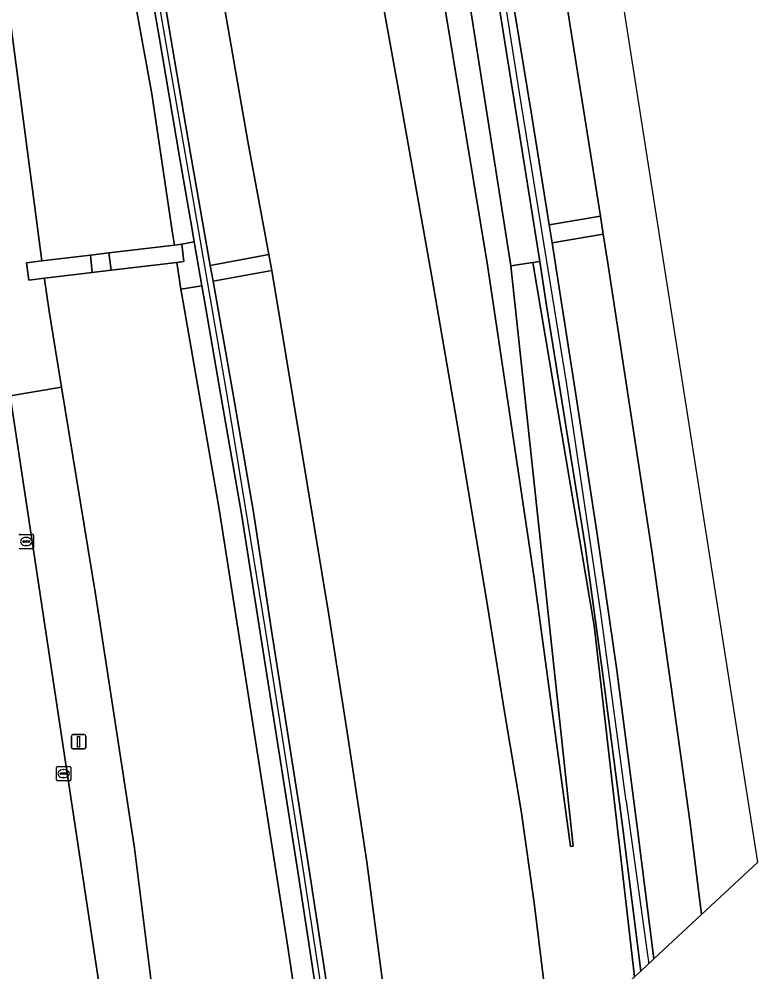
# Model space of a CAD drawing. Extents: x 156412 to 157779, y 382335 to 383768.
# Drawn here: x 157727.4 to 157778.7, y 382413 to 382479.1 of the extents above; entities that cross this region are included whole.
import ezdxf

# ---------------------------------------------------------------- set-up
doc = ezdxf.new("R2010")
doc.units = 0
for name, color, linetype in [('IMGEO_Berm_groen', 7, 'Continuous'), ('IMGEO_Geluidsscherm', 7, 'Continuous'), ('IMGEO_Kolk', 7, 'Continuous'), ('IMGEO_Muur', 7, 'Continuous'), ('IMGEO_Rijbaan_autosnelweg', 7, 'Continuous'), ('IMGEO_Rijbaan_autoweg', 7, 'Continuous'), ('IMGEO_Rijbaan_regionaal_gesloten', 7, 'Continuous'), ('IMGEO_Terreindeel_gesloten', 7, 'Continuous'), ('IMGEO_Verkeersbordpaal', 7, 'Continuous'), ('IMGEO_Voetpad_op_trap', 7, 'Continuous'), ('IMGEO_Voetpad_open', 7, 'Continuous')]:
    doc.layers.add(name, color=color, linetype=linetype)

msp = doc.modelspace()

# ---------------------------------------------------------------- linework, layer by layer
at = {"layer": 'IMGEO_Berm_groen'}
for points in [[(157717.564, 382578.751), (157714.141, 382585.204), (157715.764, 382571.694), (157717.106, 382556.583), (157718.578, 382540.811), (157720.674, 382525.008), (157722.536, 382510.353), (157724.511, 382495.981), (157726.863, 382478.878), (157729.036, 382462.307), (157732.419, 382462.715), (157733.691, 382462.868), (157738.227, 382463.415), (157738.103, 382464.248), (157736.675, 382473.916), (157733.915, 382489.053), (157730.118, 382510.31), (157727.372, 382526.775), (157724.009, 382543.875), (157720.603, 382562.691)], [(157767.802, 382465.418), (157765.695, 382478.621), (157763.079, 382495.62), (157760.537, 382511.099), (157757.547, 382529.779), (157754.563, 382547.951), (157751.845, 382565.042), (157748.805, 382583.563), (157745.318, 382581.856), (157747.304, 382569.416), (157748.912, 382559.554), (157750.874, 382547.601), (157752.691, 382536.24), (157754.552, 382524.77), (157756.464, 382513.049), (157758.228, 382501.984), (157759.751, 382492.645), (157761.287, 382483.073), (157763.033, 382472.359), (157764.243, 382464.818)], [(157765.914, 382421.694), (157761.588, 382461.963), (157758.683, 382480.405), (157751.817, 382522.816), (157747.457, 382548.681), (157742.944, 382577.137), (157742.431, 382580.403), (157737.776, 382581.898), (157742.219, 382556.844), (157746.155, 382538.422), (157750.886, 382514.398), (157756.592, 382482.462), (157759.955, 382462.007), (157763.215, 382440.298), (157765.718, 382421.673)], [(157774.819, 382416.935), (157774.032, 382423.285), (157772.688, 382432.904), (157771.376, 382442.181), (157768.324, 382462.15), (157768.001, 382464.174), (157764.442, 382463.573), (157764.708, 382461.915), (157766.147, 382452.729), (157767.602, 382443.192), (157768.948, 382433.903), (157770.362, 382423.038), (157771.513, 382413.857)], [(157730.394, 382453.552), (157732.743, 382439.177), (157735.468, 382421.54), (157736.937, 382409.699), (157737.637, 382404.89), (157749.034, 382394.906), (157748.878, 382396.554), (157748.342, 382399.574), (157746.136, 382414.543), (157741.345, 382445.086), (157738.843, 382459.447), (157738.685, 382460.351), (157738.404, 382462.213), (157733.842, 382461.663), (157732.534, 382461.505), (157729.207, 382461.104), (157729.214, 382461.055), (157729.532, 382458.823)], [(157770.18, 382412.616), (157770.611, 382413.017), (157769.37, 382422.911), (157767.953, 382433.758), (157766.749, 382442.526), (157764.07, 382459.228), (157763.586, 382462.278), (157763.103, 382462.202), (157767.379, 382437.001)], [(157754.375, 382397.903), (157754.232, 382399.154), (157753.914, 382401.348), (157753.709, 382403.06), (157753.463, 382405.789), (157752.736, 382411.793), (157751.595, 382420.59), (157750.27, 382429.309), (157748.949, 382437.754), (157745.965, 382455.782), (157744.986, 382461.658), (157740.911, 382460.902), (157742.28, 382453.176), (157743.715, 382444.868), (157744.971, 382436.647), (157747.591, 382420.045), (157751.393, 382395.127), (157752.414, 382396.077), (157751.26, 382403.901), (157752.172, 382404.021), (157753.235, 382396.842)], [(157750.113, 382393.936), (157751.314, 382395.053), (157750.611, 382394.959), (157746.801, 382419.923), (157744.181, 382436.523), (157742.881, 382444.75), (157741.45, 382452.979), (157740.288, 382459.681), (157740.131, 382460.588), (157738.685, 382460.351), (157738.843, 382459.447), (157741.345, 382445.086), (157746.136, 382414.543), (157748.342, 382399.574), (157748.878, 382396.554), (157749.034, 382394.906)]]:
    msp.add_lwpolyline(points, close=True, dxfattribs=at)
for points in [[(157721.467, 382486.808), (157723.017, 382478.684), (157725.167, 382464.143), (157726.822, 382452.956), (157730.394, 382453.552), (157729.532, 382458.823), (157729.214, 382461.055), (157729.207, 382461.104), (157728.123, 382460.974), (157727.975, 382462.179), (157729.036, 382462.307), (157726.863, 382478.878), (157724.511, 382495.981)], [(157733.915, 382489.053), (157736.675, 382473.916), (157738.103, 382464.248), (157738.227, 382463.415), (157738.742, 382463.477), (157739.602, 382463.638), (157739.453, 382464.5), (157738.582, 382469.536), (157737.165, 382477.865), (157735.75, 382486.154)], [(157736.562, 382486.33), (157737.939, 382478.019), (157739.352, 382469.769), (157740.717, 382462.001), (157744.782, 382462.755), (157743.325, 382470.593), (157741.023, 382483.917)], [(157751.817, 382485.074), (157753.709, 382474.581), (157756.111, 382461.204), (157757.825, 382451.153), (157759.869, 382438.947), (157761.152, 382431.019), (157762.293, 382424.146), (157763.206, 382417.763), (157764.149, 382410.017), (157764.553, 382407.378), (157770.18, 382412.616), (157767.379, 382437.001), (157763.103, 382462.202), (157761.588, 382461.963), (157765.914, 382421.694), (157765.718, 382421.673), (157763.215, 382440.298), (157759.955, 382462.007), (157756.592, 382482.462)], [(157749.707, 382393.557), (157737.27, 382404.478), (157737.637, 382404.89), (157736.937, 382409.699), (157735.468, 382421.54), (157732.743, 382439.177), (157730.394, 382453.552), (157726.822, 382452.956), (157734.799, 382400.27)]]:
    msp.add_lwpolyline(points, dxfattribs=at)
at = {"layer": 'IMGEO_Geluidsscherm'}
for points in [[(157744.576, 382436.585), (157741.865, 382453.13), (157738.997, 382469.707), (157736.132, 382486.205), (157732.785, 382504.594), (157729.141, 382525.117), (157725.72, 382544.244), (157722.671, 382560.5), (157718.938, 382580.432)], [(157769.6, 382424.809), (157767.837, 382437.885), (157765.471, 382453.744), (157762.193, 382473.972), (157758.977, 382494.515), (157756.119, 382511.678), (157752.709, 382532.993), (157749.507, 382552.443), (157746.086, 382573.992)], [(157750.991, 382395.115), (157747.196, 382419.984), (157744.576, 382436.585)], [(157769.6, 382424.809), (157771.058, 382414.301), (157771.152, 382413.521)]]:
    msp.add_lwpolyline(points, dxfattribs=at)
at = {"layer": 'IMGEO_Kolk'}
for p, q in [((157727.523, 382443.332), (157728.375, 382443.332)), ((157727.707, 382442.826), (157727.707, 382442.838)), ((157728.145, 382442.789), (157727.747, 382442.789)), ((157727.75, 382442.875), (157728.148, 382442.875)), ((157727.936, 382443.112), (157727.961, 382443.112)), ((157728.191, 382442.838), (157728.191, 382442.826)), ((157728.449, 382443.258), (157728.449, 382442.406)), ((157728.375, 382442.332), (157727.523, 382442.332)), ((157727.959, 382442.552), (157727.934, 382442.552)), ((157730.041, 382426.298), (157730.041, 382427.15)), ((157730.116, 382427.224), (157730.968, 382427.224)), ((157730.529, 382427.004), (157730.554, 382427.004)), ((157731.042, 382427.15), (157731.042, 382426.298)), ((157730.3, 382426.718), (157730.3, 382426.73)), ((157730.738, 382426.681), (157730.34, 382426.681)), ((157730.343, 382426.767), (157730.741, 382426.767)), ((157730.552, 382426.444), (157730.527, 382426.444)), ((157730.784, 382426.73), (157730.784, 382426.718)), ((157730.968, 382426.224), (157730.116, 382426.224))]:
    msp.add_line(p, q, dxfattribs=at)
for points in [[(157727.523, 382443.332), (157728.375, 382443.332)], [(157728.449, 382443.258), (157728.449, 382442.406)], [(157728.375, 382442.332), (157727.523, 382442.332)], [(157730.041, 382426.298), (157730.041, 382427.15)], [(157730.116, 382427.224), (157730.968, 382427.224)], [(157731.042, 382427.15), (157731.042, 382426.298)], [(157730.968, 382426.224), (157730.116, 382426.224)]]:
    msp.add_lwpolyline(points, dxfattribs=at)
for centre, radius, start, end in [((157727.525, 382443.256), 0.0765, 91.55205, 178.44795), ((157727.525, 382443.256), 0.0765, 91.55205, 178.44795), ((157727.747, 382442.835), 0.0403, 85.87752, 175.75265), ((157727.744, 382442.825), 0.0366, 178.93798, 274.71019), ((157728.148, 382442.832), 0.043, 264.86636, 352.45326), ((157728.152, 382442.837), 0.0386, 1.73085, 96.63898), ((157728.373, 382443.256), 0.0765, 1.55205, 88.44795), ((157728.373, 382443.256), 0.0765, 1.55205, 88.44795), ((157727.525, 382442.408), 0.0765, 181.55205, 268.44795), ((157727.525, 382442.408), 0.0765, 181.55205, 268.44795), ((157728.373, 382442.408), 0.0765, 271.55205, 358.44795), ((157728.373, 382442.408), 0.0765, 271.55205, 358.44795), ((157730.118, 382427.148), 0.0765, 91.55205, 178.44795), ((157730.118, 382427.148), 0.0765, 91.55205, 178.44795), ((157730.966, 382427.148), 0.0765, 1.55205, 88.44795), ((157730.966, 382427.148), 0.0765, 1.55205, 88.44795), ((157730.118, 382426.3), 0.0765, 181.55205, 268.44795), ((157730.118, 382426.3), 0.0765, 181.55205, 268.44795), ((157730.34, 382426.727), 0.0403, 85.87752, 175.75265), ((157730.337, 382426.717), 0.0366, 178.93798, 274.71019), ((157730.741, 382426.724), 0.043, 264.86636, 352.45326), ((157730.745, 382426.729), 0.0386, 1.73085, 96.63898), ((157730.966, 382426.3), 0.0765, 271.55205, 358.44795), ((157730.966, 382426.3), 0.0765, 271.55205, 358.44795)]:
    msp.add_arc(centre, radius, start, end, dxfattribs=at)
for centre, major_axis, ratio, start_param, end_param in [((157727.935, 382442.832), (-0.387, 0.002), 0.722429, 4.712389, 7.853982), ((157727.96, 382442.832), (-0.39, 0.002), 0.717154, 1.570796, 4.712389), ((157730.528, 382426.724), (-0.387, 0.002), 0.722429, 4.712389, 7.853982), ((157730.553, 382426.724), (-0.39, 0.002), 0.717154, 1.570796, 4.712389)]:
    msp.add_ellipse(centre, major_axis=major_axis, ratio=ratio, start_param=start_param, end_param=end_param, dxfattribs=at)
at = {"layer": 'IMGEO_Muur'}
for points in [[(157735.75, 382486.154), (157737.165, 382477.865), (157738.582, 382469.536), (157739.453, 382464.5), (157739.602, 382463.638), (157740.016, 382461.248), (157740.131, 382460.588), (157740.288, 382459.681), (157741.45, 382452.979), (157742.881, 382444.75), (157744.181, 382436.523), (157746.801, 382419.923), (157750.611, 382394.959)], [(157751.393, 382395.127), (157747.591, 382420.045), (157744.971, 382436.647), (157743.715, 382444.868), (157742.28, 382453.176), (157740.911, 382460.902), (157740.805, 382461.501), (157740.717, 382462.001), (157739.352, 382469.769), (157737.939, 382478.019), (157736.562, 382486.33)], [(157760.663, 382480.717), (157763.586, 382462.278), (157764.07, 382459.228), (157766.749, 382442.526), (157767.953, 382433.758), (157769.37, 382422.911), (157770.611, 382413.017), (157771.513, 382413.857), (157770.362, 382423.038), (157768.948, 382433.903), (157767.602, 382443.192), (157766.147, 382452.729), (157764.708, 382461.915), (157764.442, 382463.573), (157764.243, 382464.818), (157763.033, 382472.359), (157761.287, 382483.073)]]:
    msp.add_lwpolyline(points, dxfattribs=at)
at = {"layer": 'IMGEO_Rijbaan_autosnelweg'}
msp.add_lwpolyline([(157774.819, 382416.935), (157778.737, 382420.582), (157752.059, 382590.763), (157751.881, 382590.351), (157748.805, 382583.563), (157751.845, 382565.042), (157754.563, 382547.951), (157757.547, 382529.779), (157760.537, 382511.099), (157763.079, 382495.62), (157765.695, 382478.621), (157767.802, 382465.418), (157768.001, 382464.174), (157768.324, 382462.15), (157771.376, 382442.181), (157772.688, 382432.904), (157774.032, 382423.285)], close=True, dxfattribs=at)
at = {"layer": 'IMGEO_Rijbaan_autoweg'}
msp.add_lwpolyline([(157741.023, 382483.917), (157743.325, 382470.593), (157744.782, 382462.755), (157744.986, 382461.658), (157745.965, 382455.782), (157748.949, 382437.754), (157750.27, 382429.309), (157751.595, 382420.59), (157752.736, 382411.793), (157753.463, 382405.789), (157753.709, 382403.06), (157753.914, 382401.348), (157754.232, 382399.154), (157754.375, 382397.903), (157764.553, 382407.378), (157764.149, 382410.017), (157763.206, 382417.763), (157762.293, 382424.146), (157761.152, 382431.019), (157759.869, 382438.947), (157757.825, 382451.153), (157756.111, 382461.204), (157753.709, 382474.581), (157751.817, 382485.074)], dxfattribs=at)
at = {"layer": 'IMGEO_Rijbaan_regionaal_gesloten'}
msp.add_lwpolyline([(157734.799, 382400.27), (157726.822, 382452.956), (157715.286, 382451.03), (157716.719, 382446.743)], dxfattribs=at)
at = {"layer": 'IMGEO_Terreindeel_gesloten'}
for points in [[(157758.683, 382480.405), (157761.588, 382461.963), (157763.103, 382462.202), (157763.586, 382462.278), (157760.663, 382480.717)], [(157738.742, 382463.477), (157738.891, 382462.272), (157738.404, 382462.213), (157738.685, 382460.351), (157740.131, 382460.588), (157740.016, 382461.248), (157739.602, 382463.638)], [(157732.534, 382461.505), (157733.842, 382461.663), (157733.691, 382462.868), (157732.419, 382462.715)]]:
    msp.add_lwpolyline(points, close=True, dxfattribs=at)
at = {"layer": 'IMGEO_Verkeersbordpaal'}
for p, q in [((157731.082, 382428.533), (157731.082, 382429.333)), ((157731.082, 382429.333), (157731.082, 382428.533)), ((157731.182, 382429.433), (157731.972, 382429.433)), ((157731.972, 382429.433), (157731.182, 382429.433)), ((157732.072, 382429.333), (157732.072, 382428.533)), ((157732.072, 382428.533), (157732.072, 382429.333)), ((157731.972, 382428.433), (157731.182, 382428.433)), ((157731.182, 382428.433), (157731.972, 382428.433))]:
    msp.add_line(p, q, dxfattribs=at)
msp.add_lwpolyline([(157731.502, 382429.308), (157731.652, 382429.308), (157731.652, 382428.558), (157731.502, 382428.558), (157731.502, 382429.308)], dxfattribs=at)
for centre, start, end in [((157731.182, 382429.333), 90, 180), ((157731.182, 382429.333), 90, 180), ((157731.972, 382429.333), 0, 90), ((157731.972, 382429.333), 360, 90), ((157731.182, 382428.533), 180, 270), ((157731.182, 382428.533), 180, 270), ((157731.972, 382428.533), 270, 0), ((157731.972, 382428.533), 270, 0)]:
    msp.add_arc(centre, 0.1, start, end, dxfattribs=at)
at = {"layer": 'IMGEO_Voetpad_op_trap'}
for points in [[(157738.227, 382463.415), (157733.691, 382462.868), (157733.842, 382461.663), (157738.404, 382462.213), (157738.891, 382462.272), (157738.742, 382463.477)], [(157729.036, 382462.307), (157727.975, 382462.179), (157728.123, 382460.974), (157729.207, 382461.104), (157732.534, 382461.505), (157732.419, 382462.715)]]:
    msp.add_lwpolyline(points, close=True, dxfattribs=at)
at = {"layer": 'IMGEO_Voetpad_open'}
for points in [[(157764.442, 382463.573), (157768.001, 382464.174), (157767.802, 382465.418), (157764.243, 382464.818)], [(157740.911, 382460.902), (157744.986, 382461.658), (157744.782, 382462.755), (157740.717, 382462.001), (157740.805, 382461.501)]]:
    msp.add_lwpolyline(points, close=True, dxfattribs=at)

doc.saveas('drawing.dxf')
